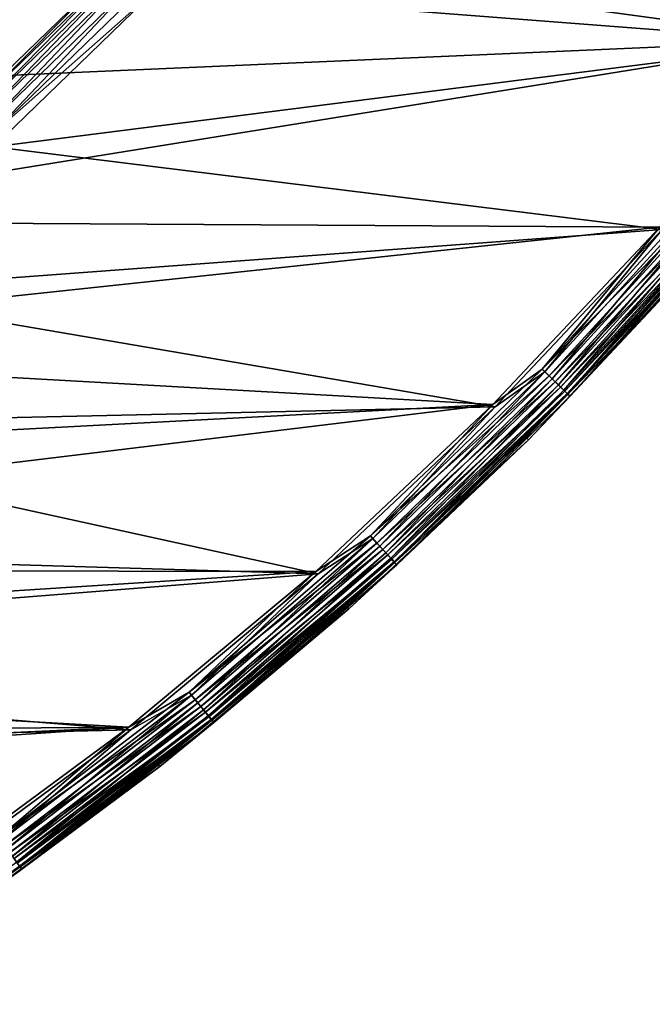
# Model space of a CAD drawing. Header units: millimetres. Extents: x -43.6 to 43.6, y -43.6 to 43.6.
# Tile 462 of 637: x 25.4 to 32.1, y -36.8 to -26.3. Entities that reach past the tile are written whole.
import ezdxf

# ---------------------------------------------------------------- set-up
doc = ezdxf.new("R2010")
doc.units = ezdxf.units.MM
doc.header["$LTSCALE"] = 52.148148
for name, color, linetype in [('151', 7, 'CONTINUOUS'), ('152', 7, 'CONTINUOUS'), ('156', 7, 'CONTINUOUS'), ('179', 7, 'CONTINUOUS'), ('207', 7, 'CONTINUOUS'), ('209', 7, 'CONTINUOUS'), ('211', 7, 'CONTINUOUS'), ('213', 7, 'CONTINUOUS')]:
    doc.layers.add(name, color=color, linetype=linetype)

msp = doc.modelspace()

# ---------------------------------------------------------------- linework, layer by layer
at = {"layer": '151', "linetype": 'Continuous'}
msp.add_3dface([(26.455, -25.667, 23.93), (24.758, -27.308, 23.93), (22.899, -24.189, 10.774), (26.455, -25.667, 23.93)], dxfattribs=at)
at = {"layer": '152', "color": 2, "linetype": 'Continuous'}
for points in [[(33.863, -26.529, 26.3), (35.403, -24.436, 26.3), (25.376, -25.37, 26.3), (33.863, -26.529, 26.3)], [(23.663, -26.974, 26.3), (33.863, -26.529, 26.3), (25.376, -25.37, 26.3), (23.663, -26.974, 26.3)], [(32.199, -28.525, 26.3), (33.863, -26.529, 26.3), (21.849, -28.464, 26.3), (32.199, -28.525, 26.3)], [(21.849, -28.464, 26.3), (33.863, -26.529, 26.3), (23.663, -26.974, 26.3), (21.849, -28.464, 26.3)], [(19.941, -29.832, 26.3), (32.199, -28.525, 26.3), (21.849, -28.464, 26.3), (19.941, -29.832, 26.3)], [(30.418, -30.418, 26.3), (32.199, -28.525, 26.3), (19.941, -29.832, 26.3), (30.418, -30.418, 26.3)], [(17.948, -31.071, 26.3), (30.418, -30.418, 26.3), (19.941, -29.832, 26.3), (17.948, -31.071, 26.3)], [(28.526, -32.199, 26.3), (30.418, -30.418, 26.3), (15.878, -32.179, 26.3), (28.526, -32.199, 26.3)], [(15.878, -32.179, 26.3), (30.418, -30.418, 26.3), (17.948, -31.071, 26.3), (15.878, -32.179, 26.3)], [(13.741, -33.148, 26.3), (28.526, -32.199, 26.3), (15.878, -32.179, 26.3), (13.741, -33.148, 26.3)], [(26.53, -33.862, 26.3), (28.526, -32.199, 26.3), (13.741, -33.148, 26.3), (26.53, -33.862, 26.3)], [(11.544, -33.975, 26.3), (26.53, -33.862, 26.3), (13.741, -33.148, 26.3), (11.544, -33.975, 26.3)], [(24.437, -35.402, 26.3), (26.53, -33.862, 26.3), (7.013, -35.191, 26.3), (24.437, -35.402, 26.3)], [(7.013, -35.191, 26.3), (26.53, -33.862, 26.3), (9.298, -34.657, 26.3), (7.013, -35.191, 26.3)], [(9.298, -34.657, 26.3), (26.53, -33.862, 26.3), (11.544, -33.975, 26.3), (9.298, -34.657, 26.3)]]:
    msp.add_3dface(points, dxfattribs=at)
at = {"layer": '156', "color": 1, "linetype": 'Continuous'}
for points in [[(33.89, -26.551, 24.3), (26.802, -26.003, 24.3), (35.431, -24.456, 24.3), (33.89, -26.551, 24.3)], [(25.082, -27.666, 24.3), (26.802, -26.003, 24.3), (33.89, -26.551, 24.3), (25.082, -27.666, 24.3)], [(32.225, -28.549, 24.3), (25.082, -27.666, 24.3), (33.89, -26.551, 24.3), (32.225, -28.549, 24.3)], [(23.258, -29.215, 24.3), (25.082, -27.666, 24.3), (32.225, -28.549, 24.3), (23.258, -29.215, 24.3)], [(30.443, -30.442, 24.3), (23.258, -29.215, 24.3), (32.225, -28.549, 24.3), (30.443, -30.442, 24.3)], [(21.34, -30.645, 24.3), (23.258, -29.215, 24.3), (30.443, -30.442, 24.3), (21.34, -30.645, 24.3)], [(28.549, -32.225, 24.3), (21.34, -30.645, 24.3), (30.443, -30.442, 24.3), (28.549, -32.225, 24.3)], [(19.334, -31.949, 24.3), (21.34, -30.645, 24.3), (28.549, -32.225, 24.3), (19.334, -31.949, 24.3)], [(17.248, -33.121, 24.3), (19.334, -31.949, 24.3), (28.549, -32.225, 24.3), (17.248, -33.121, 24.3)], [(26.551, -33.89, 24.3), (17.248, -33.121, 24.3), (28.549, -32.225, 24.3), (26.551, -33.89, 24.3)], [(15.091, -34.158, 24.3), (17.248, -33.121, 24.3), (26.551, -33.89, 24.3), (15.091, -34.158, 24.3)], [(24.456, -35.431, 24.3), (15.091, -34.158, 24.3), (26.551, -33.89, 24.3), (24.456, -35.431, 24.3)]]:
    msp.add_3dface(points, dxfattribs=at)
at = {"layer": '179', "color": 2, "linetype": 'Continuous'}
for points in [[(30.771, -30.771, 25.817), (32.599, -28.88, 24.817), (32.573, -28.857, 25.817), (30.771, -30.771, 25.817)], [(30.796, -30.796, 24.817), (32.599, -28.88, 24.817), (30.771, -30.771, 25.817), (30.796, -30.796, 24.817)], [(28.857, -32.573, 25.817), (30.796, -30.796, 24.817), (30.771, -30.771, 25.817), (28.857, -32.573, 25.817)], [(28.88, -32.599, 24.817), (30.796, -30.796, 24.817), (28.857, -32.573, 25.817), (28.88, -32.599, 24.817)], [(26.838, -34.256, 25.817), (28.88, -32.599, 24.817), (28.857, -32.573, 25.817), (26.838, -34.256, 25.817)], [(26.859, -34.283, 24.817), (28.88, -32.599, 24.817), (26.838, -34.256, 25.817), (26.859, -34.283, 24.817)], [(24.72, -35.814, 25.817), (26.859, -34.283, 24.817), (26.838, -34.256, 25.817), (24.72, -35.814, 25.817)], [(24.74, -35.842, 24.817), (26.859, -34.283, 24.817), (24.72, -35.814, 25.817), (24.74, -35.842, 24.817)]]:
    msp.add_3dface(points, dxfattribs=at)
at = {"layer": '207', "linetype": 'Continuous'}
for points in [[(24.758, -27.308, 23.93), (26.455, -25.667, 23.93), (24.808, -27.316, 24.032), (24.758, -27.308, 23.93)], [(24.808, -27.316, 24.032), (26.455, -25.667, 23.93), (26.507, -25.671, 24.032), (24.808, -27.316, 24.032)], [(24.808, -27.316, 24.032), (26.507, -25.671, 24.032), (24.848, -27.361, 24.122), (24.808, -27.316, 24.032)], [(24.848, -27.361, 24.122), (26.507, -25.671, 24.032), (26.55, -25.713, 24.122), (24.848, -27.361, 24.122)], [(24.848, -27.361, 24.122), (26.55, -25.713, 24.122), (24.901, -27.419, 24.197), (24.848, -27.361, 24.122)], [(24.901, -27.419, 24.197), (26.55, -25.713, 24.122), (26.607, -25.767, 24.197), (24.901, -27.419, 24.197)], [(24.901, -27.419, 24.197), (26.607, -25.767, 24.197), (24.964, -27.488, 24.253), (24.901, -27.419, 24.197)], [(24.964, -27.488, 24.253), (26.607, -25.767, 24.197), (26.674, -25.832, 24.253), (24.964, -27.488, 24.253)], [(24.964, -27.488, 24.253), (26.674, -25.832, 24.253), (25.033, -27.564, 24.288), (24.964, -27.488, 24.253)], [(25.033, -27.564, 24.288), (26.674, -25.832, 24.253), (26.748, -25.904, 24.288), (25.033, -27.564, 24.288)], [(26.802, -26.003, 24.3), (25.033, -27.564, 24.288), (26.748, -25.904, 24.288), (26.802, -26.003, 24.3)], [(26.802, -26.003, 24.3), (25.082, -27.666, 24.3), (25.033, -27.564, 24.288), (26.802, -26.003, 24.3)]]:
    msp.add_3dface(points, dxfattribs=at)
at = {"layer": '209', "color": 2, "linetype": 'Continuous'}
for points in [[(30.972, -30.067, 24.313), (32.225, -28.549, 24.3), (32.699, -28.18, 24.313), (30.972, -30.067, 24.313)], [(30.972, -30.067, 24.313), (32.699, -28.18, 24.313), (31.049, -30.142, 24.352), (30.972, -30.067, 24.313)], [(31.049, -30.142, 24.352), (32.699, -28.18, 24.313), (32.78, -28.25, 24.352), (31.049, -30.142, 24.352)], [(31.049, -30.142, 24.352), (32.78, -28.25, 24.352), (31.118, -30.209, 24.414), (31.049, -30.142, 24.352)], [(31.118, -30.209, 24.414), (32.78, -28.25, 24.352), (32.853, -28.313, 24.414), (31.118, -30.209, 24.414)], [(31.118, -30.209, 24.414), (32.853, -28.313, 24.414), (31.175, -30.265, 24.496), (31.118, -30.209, 24.414)], [(31.175, -30.265, 24.496), (32.853, -28.313, 24.414), (32.913, -28.365, 24.496), (31.175, -30.265, 24.496)], [(31.175, -30.265, 24.496), (32.913, -28.365, 24.496), (31.217, -30.306, 24.595), (31.175, -30.265, 24.496)], [(31.217, -30.306, 24.595), (32.913, -28.365, 24.496), (32.958, -28.403, 24.595), (31.217, -30.306, 24.595)], [(31.217, -30.306, 24.595), (32.958, -28.403, 24.595), (31.242, -30.33, 24.704), (31.217, -30.306, 24.595)], [(31.242, -30.33, 24.704), (32.958, -28.403, 24.595), (32.984, -28.426, 24.704), (31.242, -30.33, 24.704)], [(32.599, -28.88, 24.817), (31.242, -30.33, 24.704), (32.984, -28.426, 24.704), (32.599, -28.88, 24.817)], [(30.443, -30.442, 24.3), (32.225, -28.549, 24.3), (30.972, -30.067, 24.313), (30.443, -30.442, 24.3)], [(32.599, -28.88, 24.817), (30.796, -30.796, 24.817), (31.242, -30.33, 24.704), (32.599, -28.88, 24.817)], [(29.136, -31.849, 24.313), (30.443, -30.442, 24.3), (30.972, -30.067, 24.313), (29.136, -31.849, 24.313)], [(29.136, -31.849, 24.313), (30.972, -30.067, 24.313), (29.209, -31.929, 24.352), (29.136, -31.849, 24.313)], [(29.209, -31.929, 24.352), (30.972, -30.067, 24.313), (31.049, -30.142, 24.352), (29.209, -31.929, 24.352)], [(29.209, -31.929, 24.352), (31.049, -30.142, 24.352), (29.274, -32, 24.414), (29.209, -31.929, 24.352)], [(29.274, -32, 24.414), (31.049, -30.142, 24.352), (31.118, -30.209, 24.414), (29.274, -32, 24.414)], [(29.274, -32, 24.414), (31.118, -30.209, 24.414), (29.328, -32.058, 24.496), (29.274, -32, 24.414)], [(29.328, -32.058, 24.496), (31.118, -30.209, 24.414), (31.175, -30.265, 24.496), (29.328, -32.058, 24.496)], [(29.328, -32.058, 24.496), (31.175, -30.265, 24.496), (29.367, -32.102, 24.595), (29.328, -32.058, 24.496)], [(29.367, -32.102, 24.595), (31.175, -30.265, 24.496), (31.217, -30.306, 24.595), (29.367, -32.102, 24.595)], [(29.367, -32.102, 24.595), (31.217, -30.306, 24.595), (29.391, -32.127, 24.704), (29.367, -32.102, 24.595)], [(29.391, -32.127, 24.704), (31.217, -30.306, 24.595), (31.242, -30.33, 24.704), (29.391, -32.127, 24.704)], [(30.796, -30.796, 24.817), (29.391, -32.127, 24.704), (31.242, -30.33, 24.704), (30.796, -30.796, 24.817)], [(28.549, -32.225, 24.3), (30.443, -30.442, 24.3), (29.136, -31.849, 24.313), (28.549, -32.225, 24.3)], [(30.796, -30.796, 24.817), (28.88, -32.599, 24.817), (29.391, -32.127, 24.704), (30.796, -30.796, 24.817)], [(27.198, -33.519, 24.313), (28.549, -32.225, 24.3), (29.136, -31.849, 24.313), (27.198, -33.519, 24.313)], [(27.198, -33.519, 24.313), (29.136, -31.849, 24.313), (27.266, -33.603, 24.352), (27.198, -33.519, 24.313)], [(27.266, -33.603, 24.352), (29.136, -31.849, 24.313), (29.209, -31.929, 24.352), (27.266, -33.603, 24.352)], [(27.266, -33.603, 24.352), (29.209, -31.929, 24.352), (27.327, -33.678, 24.414), (27.266, -33.603, 24.352)], [(27.327, -33.678, 24.414), (29.209, -31.929, 24.352), (29.274, -32, 24.414), (27.327, -33.678, 24.414)], [(27.327, -33.678, 24.414), (29.274, -32, 24.414), (27.377, -33.739, 24.496), (27.327, -33.678, 24.414)], [(27.377, -33.739, 24.496), (29.274, -32, 24.414), (29.328, -32.058, 24.496), (27.377, -33.739, 24.496)], [(27.377, -33.739, 24.496), (29.328, -32.058, 24.496), (27.414, -33.785, 24.595), (27.377, -33.739, 24.496)], [(27.414, -33.785, 24.595), (29.328, -32.058, 24.496), (29.367, -32.102, 24.595), (27.414, -33.785, 24.595)], [(27.414, -33.785, 24.595), (29.367, -32.102, 24.595), (27.436, -33.812, 24.704), (27.414, -33.785, 24.595)], [(27.436, -33.812, 24.704), (29.367, -32.102, 24.595), (29.391, -32.127, 24.704), (27.436, -33.812, 24.704)], [(28.88, -32.599, 24.817), (27.436, -33.812, 24.704), (29.391, -32.127, 24.704), (28.88, -32.599, 24.817)], [(26.551, -33.89, 24.3), (28.549, -32.225, 24.3), (27.198, -33.519, 24.313), (26.551, -33.89, 24.3)], [(28.88, -32.599, 24.817), (26.859, -34.283, 24.817), (27.436, -33.812, 24.704), (28.88, -32.599, 24.817)], [(25.165, -35.072, 24.313), (26.551, -33.89, 24.3), (27.198, -33.519, 24.313), (25.165, -35.072, 24.313)], [(25.165, -35.072, 24.313), (27.198, -33.519, 24.313), (25.228, -35.159, 24.352), (25.165, -35.072, 24.313)], [(25.228, -35.159, 24.352), (27.198, -33.519, 24.313), (27.266, -33.603, 24.352), (25.228, -35.159, 24.352)], [(25.228, -35.159, 24.352), (27.266, -33.603, 24.352), (25.284, -35.237, 24.414), (25.228, -35.159, 24.352)], [(25.284, -35.237, 24.414), (27.266, -33.603, 24.352), (27.327, -33.678, 24.414), (25.284, -35.237, 24.414)], [(25.284, -35.237, 24.414), (27.327, -33.678, 24.414), (25.33, -35.302, 24.496), (25.284, -35.237, 24.414)], [(25.33, -35.302, 24.496), (27.327, -33.678, 24.414), (27.377, -33.739, 24.496), (25.33, -35.302, 24.496)], [(25.33, -35.302, 24.496), (27.377, -33.739, 24.496), (25.364, -35.35, 24.595), (25.33, -35.302, 24.496)], [(25.364, -35.35, 24.595), (27.377, -33.739, 24.496), (27.414, -33.785, 24.595), (25.364, -35.35, 24.595)], [(25.364, -35.35, 24.595), (27.414, -33.785, 24.595), (25.385, -35.378, 24.704), (25.364, -35.35, 24.595)], [(25.385, -35.378, 24.704), (27.414, -33.785, 24.595), (27.436, -33.812, 24.704), (25.385, -35.378, 24.704)], [(26.859, -34.283, 24.817), (25.385, -35.378, 24.704), (27.436, -33.812, 24.704), (26.859, -34.283, 24.817)], [(24.456, -35.431, 24.3), (26.551, -33.89, 24.3), (25.165, -35.072, 24.313), (24.456, -35.431, 24.3)], [(26.859, -34.283, 24.817), (24.74, -35.842, 24.817), (25.385, -35.378, 24.704), (26.859, -34.283, 24.817)], [(23.226, -36.79, 24.595), (25.33, -35.302, 24.496), (25.364, -35.35, 24.595), (23.226, -36.79, 24.595)], [(23.226, -36.79, 24.595), (25.364, -35.35, 24.595), (23.244, -36.82, 24.704), (23.226, -36.79, 24.595)], [(23.244, -36.82, 24.704), (25.364, -35.35, 24.595), (25.385, -35.378, 24.704), (23.244, -36.82, 24.704)], [(24.74, -35.842, 24.817), (23.244, -36.82, 24.704), (25.385, -35.378, 24.704), (24.74, -35.842, 24.817)]]:
    msp.add_3dface(points, dxfattribs=at)
at = {"layer": '211', "color": 2, "linetype": 'Continuous'}
for points in [[(32.668, -28.153, 26.288), (32.199, -28.525, 26.3), (30.943, -30.039, 26.288), (32.668, -28.153, 26.288)], [(32.668, -28.153, 26.288), (30.943, -30.039, 26.288), (32.747, -28.221, 26.253), (32.668, -28.153, 26.288)], [(32.747, -28.221, 26.253), (30.943, -30.039, 26.288), (31.017, -30.111, 26.253), (32.747, -28.221, 26.253)], [(32.747, -28.221, 26.253), (31.017, -30.111, 26.253), (32.817, -28.282, 26.196), (32.747, -28.221, 26.253)], [(32.817, -28.282, 26.196), (31.017, -30.111, 26.253), (31.084, -30.177, 26.196), (32.817, -28.282, 26.196)], [(32.817, -28.282, 26.196), (31.084, -30.177, 26.196), (32.877, -28.334, 26.12), (32.817, -28.282, 26.196)], [(32.877, -28.334, 26.12), (31.084, -30.177, 26.196), (31.141, -30.231, 26.12), (32.877, -28.334, 26.12)], [(32.877, -28.334, 26.12), (31.141, -30.231, 26.12), (32.923, -28.373, 26.028), (32.877, -28.334, 26.12)], [(32.923, -28.373, 26.028), (31.141, -30.231, 26.12), (31.184, -30.274, 26.028), (32.923, -28.373, 26.028)], [(32.923, -28.373, 26.028), (31.184, -30.274, 26.028), (32.953, -28.398, 25.926), (32.923, -28.373, 26.028)], [(32.953, -28.398, 25.926), (31.184, -30.274, 26.028), (31.212, -30.301, 25.926), (32.953, -28.398, 25.926)], [(32.573, -28.857, 25.817), (32.953, -28.398, 25.926), (31.212, -30.301, 25.926), (32.573, -28.857, 25.817)], [(32.199, -28.525, 26.3), (30.418, -30.418, 26.3), (30.943, -30.039, 26.288), (32.199, -28.525, 26.3)], [(30.771, -30.771, 25.817), (32.573, -28.857, 25.817), (31.212, -30.301, 25.926), (30.771, -30.771, 25.817)], [(30.943, -30.039, 26.288), (30.418, -30.418, 26.3), (29.109, -31.819, 26.288), (30.943, -30.039, 26.288)], [(30.943, -30.039, 26.288), (29.109, -31.819, 26.288), (31.017, -30.111, 26.253), (30.943, -30.039, 26.288)], [(31.017, -30.111, 26.253), (29.109, -31.819, 26.288), (29.179, -31.896, 26.253), (31.017, -30.111, 26.253)], [(31.017, -30.111, 26.253), (29.179, -31.896, 26.253), (31.084, -30.177, 26.196), (31.017, -30.111, 26.253)], [(31.084, -30.177, 26.196), (29.179, -31.896, 26.253), (29.242, -31.965, 26.196), (31.084, -30.177, 26.196)], [(31.084, -30.177, 26.196), (29.242, -31.965, 26.196), (31.141, -30.231, 26.12), (31.084, -30.177, 26.196)], [(31.141, -30.231, 26.12), (29.242, -31.965, 26.196), (29.295, -32.023, 26.12), (31.141, -30.231, 26.12)], [(31.141, -30.231, 26.12), (29.295, -32.023, 26.12), (31.184, -30.274, 26.028), (31.141, -30.231, 26.12)], [(31.184, -30.274, 26.028), (29.295, -32.023, 26.12), (29.336, -32.068, 26.028), (31.184, -30.274, 26.028)], [(31.184, -30.274, 26.028), (29.336, -32.068, 26.028), (31.212, -30.301, 25.926), (31.184, -30.274, 26.028)], [(31.212, -30.301, 25.926), (29.336, -32.068, 26.028), (29.362, -32.097, 25.926), (31.212, -30.301, 25.926)], [(30.771, -30.771, 25.817), (31.212, -30.301, 25.926), (29.362, -32.097, 25.926), (30.771, -30.771, 25.817)], [(30.418, -30.418, 26.3), (28.526, -32.199, 26.3), (29.109, -31.819, 26.288), (30.418, -30.418, 26.3)], [(28.857, -32.573, 25.817), (30.771, -30.771, 25.817), (29.362, -32.097, 25.926), (28.857, -32.573, 25.817)], [(29.109, -31.819, 26.288), (28.526, -32.199, 26.3), (27.173, -33.488, 26.288), (29.109, -31.819, 26.288)], [(29.109, -31.819, 26.288), (27.173, -33.488, 26.288), (29.179, -31.896, 26.253), (29.109, -31.819, 26.288)], [(29.179, -31.896, 26.253), (27.173, -33.488, 26.288), (27.238, -33.569, 26.253), (29.179, -31.896, 26.253)], [(29.179, -31.896, 26.253), (27.238, -33.569, 26.253), (29.242, -31.965, 26.196), (29.179, -31.896, 26.253)], [(29.242, -31.965, 26.196), (27.238, -33.569, 26.253), (27.297, -33.641, 26.196), (29.242, -31.965, 26.196)], [(29.242, -31.965, 26.196), (27.297, -33.641, 26.196), (29.295, -32.023, 26.12), (29.242, -31.965, 26.196)], [(29.295, -32.023, 26.12), (27.297, -33.641, 26.196), (27.347, -33.702, 26.12), (29.295, -32.023, 26.12)], [(29.295, -32.023, 26.12), (27.347, -33.702, 26.12), (29.336, -32.068, 26.028), (29.295, -32.023, 26.12)], [(29.336, -32.068, 26.028), (27.347, -33.702, 26.12), (27.385, -33.749, 26.028), (29.336, -32.068, 26.028)], [(29.336, -32.068, 26.028), (27.385, -33.749, 26.028), (29.362, -32.097, 25.926), (29.336, -32.068, 26.028)], [(29.362, -32.097, 25.926), (27.385, -33.749, 26.028), (27.409, -33.78, 25.926), (29.362, -32.097, 25.926)], [(28.857, -32.573, 25.817), (29.362, -32.097, 25.926), (27.409, -33.78, 25.926), (28.857, -32.573, 25.817)], [(28.526, -32.199, 26.3), (26.53, -33.862, 26.3), (27.173, -33.488, 26.288), (28.526, -32.199, 26.3)], [(26.838, -34.256, 25.817), (28.857, -32.573, 25.817), (27.409, -33.78, 25.926), (26.838, -34.256, 25.817)], [(27.173, -33.488, 26.288), (26.53, -33.862, 26.3), (25.141, -35.039, 26.288), (27.173, -33.488, 26.288)], [(27.173, -33.488, 26.288), (25.141, -35.039, 26.288), (27.238, -33.569, 26.253), (27.173, -33.488, 26.288)], [(27.238, -33.569, 26.253), (25.141, -35.039, 26.288), (25.202, -35.123, 26.253), (27.238, -33.569, 26.253)], [(27.238, -33.569, 26.253), (25.202, -35.123, 26.253), (27.297, -33.641, 26.196), (27.238, -33.569, 26.253)], [(27.297, -33.641, 26.196), (25.202, -35.123, 26.253), (25.256, -35.199, 26.196), (27.297, -33.641, 26.196)], [(27.297, -33.641, 26.196), (25.256, -35.199, 26.196), (27.347, -33.702, 26.12), (27.297, -33.641, 26.196)], [(27.347, -33.702, 26.12), (25.256, -35.199, 26.196), (25.302, -35.263, 26.12), (27.347, -33.702, 26.12)], [(27.347, -33.702, 26.12), (25.302, -35.263, 26.12), (27.385, -33.749, 26.028), (27.347, -33.702, 26.12)], [(27.385, -33.749, 26.028), (25.302, -35.263, 26.12), (25.337, -35.312, 26.028), (27.385, -33.749, 26.028)], [(27.385, -33.749, 26.028), (25.337, -35.312, 26.028), (27.409, -33.78, 25.926), (27.385, -33.749, 26.028)], [(27.409, -33.78, 25.926), (25.337, -35.312, 26.028), (25.36, -35.344, 25.926), (27.409, -33.78, 25.926)], [(26.838, -34.256, 25.817), (27.409, -33.78, 25.926), (25.36, -35.344, 25.926), (26.838, -34.256, 25.817)], [(26.53, -33.862, 26.3), (24.437, -35.402, 26.3), (25.141, -35.039, 26.288), (26.53, -33.862, 26.3)], [(24.72, -35.814, 25.817), (26.838, -34.256, 25.817), (25.36, -35.344, 25.926), (24.72, -35.814, 25.817)]]:
    msp.add_3dface(points, dxfattribs=at)
at = {"layer": '213', "color": 2, "linetype": 'Continuous'}
msp.add_3dface([(23.663, -26.974, 26.3), (25.376, -25.37, 26.3), (25.297, -25.297, 26.288), (23.663, -26.974, 26.3)], dxfattribs=at)

doc.saveas('drawing.dxf')
